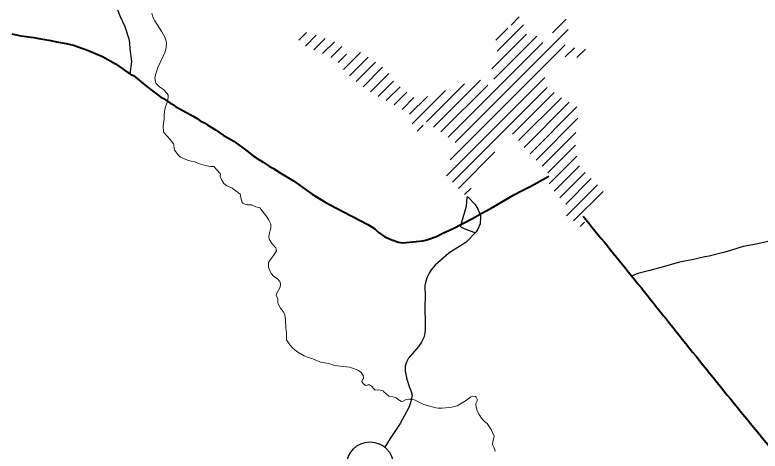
# Model space of a CAD drawing. Extents: x 553962 to 842807, y 8883888 to 9032388.
# Drawn here: x 614013 to 616582, y 8910623 to 8912126 of the extents above; entities that cross this region are included whole.
import ezdxf

# ---------------------------------------------------------------- set-up
doc = ezdxf.new("R2010")
doc.units = 0
doc.header["$LTSCALE"] = 160
doc.layers.add('6', color=7, linetype='Continuous', lineweight=13)

msp = doc.modelspace()

# ---------------------------------------------------------------- linework, layer by layer
at = {"layer": '6'}
for p, q in [((615723.1, 8912091.6), (615751.6, 8912120.1)), ((615866.2, 8912064.9), (615913.5, 8912112.3)), ((615670.7, 8912039.2), (615712.3, 8912080.8)), ((615675.8, 8912001.9), (615765.9, 8912092)), ((614991.9, 8912039.2), (615018.6, 8912065.9)), ((615014.2, 8912019), (615051.5, 8912056.4)), ((615530.8, 8911687.2), (615920.2, 8912076.6)), ((615656.6, 8911940.3), (615776.4, 8912060.1)), ((615043.8, 8912006.3), (615082.5, 8912044.9)), ((615073.5, 8911993.6), (615114.1, 8912034.1)), ((615506.2, 8911705), (615832.4, 8912031.2)), ((615663.6, 8911904.8), (615812.3, 8912053.5)), ((615102.3, 8911979.9), (615140.1, 8912017.8)), ((615513.3, 8911627.3), (615909.8, 8912023.7)), ((615910.3, 8911981.8), (615942, 8912013.5)), ((615950.2, 8911979.3), (615979.5, 8912008.6)), ((615127, 8911962.2), (615156.3, 8911991.4)), ((615145.9, 8911938.7), (615204.6, 8911997.4)), ((615166.7, 8911917), (615230.7, 8911981)), ((615189.2, 8911897.1), (615255.5, 8911963.4)), ((615213, 8911878.5), (615280.3, 8911945.8)), ((615238.2, 8911861.3), (615301.4, 8911924.5)), ((615456.2, 8911739.8), (615617.5, 8911901.2)), ((615500.3, 8911571.8), (615839.7, 8911911.2)), ((615265.1, 8911845.7), (615317.8, 8911898.4)), ((615292.7, 8911830.9), (615340.7, 8911878.9)), ((615431.6, 8911757.6), (615562.9, 8911888.9)), ((615481.7, 8911722.9), (615642.7, 8911883.9)), ((615521.1, 8911550.2), (615847.5, 8911876.6)), ((615320.2, 8911816), (615363.8, 8911859.6)), ((615382.8, 8911751.2), (615497.4, 8911865.9)), ((615728.4, 8911715.1), (615872.1, 8911858.8)), ((615347.4, 8911800.8), (615388.4, 8911841.7)), ((615373.7, 8911784.6), (615434.8, 8911845.7)), ((615748.9, 8911693.2), (615897, 8911841.2)), ((615768.1, 8911669.9), (615923.5, 8911825.3)), ((615788.8, 8911648.1), (615950.1, 8911809.5)), ((615809.4, 8911626.3), (615953.2, 8911770.2)), ((615400.2, 8911726.3), (615420.1, 8911746.2)), ((615830, 8911604.6), (615946.5, 8911721.1)), ((615850.5, 8911582.5), (615945.5, 8911677.5)), ((615541.9, 8911528.6), (615667.5, 8911654.2)), ((615854.5, 8911544.2), (615950.1, 8911639.7)), ((615872.1, 8911519.3), (615959.2, 8911606.5)), ((615891.5, 8911496.3), (615978.4, 8911583.2)), ((615911.6, 8911474), (616000, 8911562.4)), ((615562.9, 8911507.2), (615585.5, 8911529.7)), ((615914.5, 8911434.4), (616020.8, 8911540.8)), ((615938.9, 8911416.4), (616040.5, 8911518)), ((615961.7, 8911396.8), (615976.5, 8911411.6))]:
    msp.add_line(p, q, dxfattribs=at)
at = {"layer": '6', "lineweight": 25}
for points in [[(614367, 8912144.3), (614375.3, 8912120.7), (614391.5, 8912087.1), (614405.8, 8912044.1), (614407.9, 8912028.6), (614409.2, 8912009.7), (614415.2, 8911965.8), (614409.2, 8911922.5)], [(615599.9, 8911375), (615570.6, 8911385.8), (615552.6, 8911394.1), (615550.1, 8911396.3), (615552, 8911408.1), (615569.5, 8911467.6), (615571.8, 8911497.7), (615572.6, 8911500), (615576.1, 8911497.3), (615598, 8911474.4), (615609.3, 8911456.9), (615617.4, 8911434.8), (615618, 8911429.4), (615616.8, 8911406.4), (615607.9, 8911385.5), (615603.3, 8911379.1), (615567.2, 8911342.2), (615530.8, 8911318.5), (615518.9, 8911311.9), (615507.1, 8911303.9), (615461.7, 8911264.1), (615448.1, 8911247.4), (615440.7, 8911235.9), (615434.2, 8911222.9), (615429.1, 8911208.4), (615426.1, 8911193.8), (615427.6, 8911155.1), (615426.4, 8911122.4), (615426.8, 8911058.8), (615427.6, 8911043.4), (615425.9, 8911028), (615422.1, 8911015), (615414.6, 8910998.4), (615403.9, 8910983.4), (615369.6, 8910943.1), (615362.5, 8910929), (615358.7, 8910915.2), (615358.7, 8910898.9), (615363.5, 8910871.4), (615371.8, 8910845.5), (615378.5, 8910828.5), (615382, 8910815.5), (615381.8, 8910809.8), (615377.1, 8910788.9), (615371.3, 8910773.5), (615341.2, 8910717.8), (615307.1, 8910666.5), (615288.4, 8910636.1)], [(616608.1, 8911345.8), (616568.5, 8911336.3), (616523.8, 8911328.5), (616476.2, 8911313.8)], [(616476.2, 8911313.8), (616456.1, 8911307.6), (616406, 8911294.7), (616391.5, 8911292.4), (616351.9, 8911283), (616303.7, 8911274.3), (616244.3, 8911256.6), (616201.6, 8911245.4)], [(616201.6, 8911245.4), (616160.8, 8911234.7), (616138.3, 8911226.1)]]:
    msp.add_lwpolyline(points, dxfattribs=at)
at = {"layer": '6'}
for points in [[(614484.5, 8912132.9), (614488.5, 8912118.5), (614494.8, 8912105.6), (614519, 8912068.7), (614528.5, 8912052.3), (614533.6, 8912040.3), (614535.2, 8912029.2), (614534.1, 8912013.9), (614530.5, 8911998.8), (614524.3, 8911983.7), (614505.6, 8911945.2), (614498.3, 8911923.7), (614495.8, 8911911), (614498.1, 8911894.5), (614499.6, 8911890.4), (614505.2, 8911884.2), (614511.7, 8911878.7), (614525.4, 8911869.5), (614537.6, 8911855.5), (614541.2, 8911849.9), (614540.9, 8911842.1), (614539, 8911829.5), (614535.8, 8911818.4), (614530.9, 8911806.4), (614528.1, 8911793), (614527.1, 8911782.7), (614527.6, 8911768.3), (614524, 8911744.5), (614525, 8911723.2), (614527.2, 8911719.7), (614548.6, 8911697.1), (614559.2, 8911682.3), (614561, 8911678.1), (614562.1, 8911665.3), (614563.3, 8911660.1), (614575.8, 8911644.3), (614584.1, 8911636.2)], [(614484.5, 8912132.9), (614488.5, 8912118.5), (614494.8, 8912105.6), (614519, 8912068.7), (614528.5, 8912052.3), (614533.6, 8912040.3), (614535.2, 8912029.2), (614534.1, 8912013.9), (614530.5, 8911998.8), (614524.3, 8911983.7), (614505.6, 8911945.2), (614498.3, 8911923.7), (614495.8, 8911911), (614498.1, 8911894.5), (614499.6, 8911890.4), (614505.2, 8911884.2), (614511.7, 8911878.7), (614525.4, 8911869.5), (614537.6, 8911855.5), (614541.2, 8911849.9), (614540.9, 8911842.1), (614539, 8911829.5), (614535.8, 8911818.4), (614530.9, 8911806.4), (614528.1, 8911793), (614527.1, 8911782.7), (614527.6, 8911768.3), (614524, 8911744.5), (614525, 8911723.2), (614527.2, 8911719.7), (614548.6, 8911697.1), (614559.2, 8911682.3), (614561, 8911678.1), (614562.1, 8911665.3), (614563.3, 8911660.1), (614575.8, 8911644.3), (614584.1, 8911636.2)], [(614584.1, 8911636.2), (614584.1, 8911636.2), (614608.1, 8911626), (614620.1, 8911622.5), (614632.8, 8911620.1), (614646.4, 8911614.5), (614669.5, 8911607.6), (614686.7, 8911603.6), (614699.1, 8911603.5)], [(614584.1, 8911636.2), (614584.1, 8911636.2), (614608.1, 8911626), (614620.1, 8911622.5), (614632.8, 8911620.1), (614646.4, 8911614.5), (614669.5, 8911607.6), (614686.7, 8911603.6), (614699.1, 8911603.5)], [(614699.1, 8911603.5), (614709.6, 8911592.7), (614721, 8911579.5), (614721.7, 8911577.4), (614720.5, 8911571.3), (614720.9, 8911568.5), (614725.2, 8911559.5), (614733.7, 8911545.2), (614743, 8911537.5), (614761.4, 8911528.7), (614774.6, 8911520.4), (614789, 8911508.1), (614790.7, 8911504.8), (614791.9, 8911496.1), (614796.7, 8911480.4), (614798.5, 8911478), (614803.8, 8911474.7), (614814.1, 8911471.6), (614829.7, 8911471.7), (614843.8, 8911465.2), (614857.7, 8911461.5)], [(614699.1, 8911603.5), (614709.6, 8911592.7), (614721, 8911579.5), (614721.7, 8911577.4), (614720.5, 8911571.3), (614720.9, 8911568.5), (614725.2, 8911559.5), (614733.7, 8911545.2), (614743, 8911537.5), (614761.4, 8911528.7), (614774.6, 8911520.4), (614789, 8911508.1), (614790.7, 8911504.8), (614791.9, 8911496.1), (614796.7, 8911480.4), (614798.5, 8911478), (614803.8, 8911474.7), (614814.1, 8911471.6), (614829.7, 8911471.7), (614843.8, 8911465.2), (614857.7, 8911461.5)], [(614857.7, 8911461.5), (614881.8, 8911430.8), (614888.6, 8911419.2), (614894.8, 8911405.2)], [(614857.7, 8911461.5), (614881.8, 8911430.8), (614888.6, 8911419.2), (614894.8, 8911405.2)], [(614894.8, 8911405.2), (614895.4, 8911391.4), (614888.9, 8911370.2), (614888.4, 8911360.8), (614889.1, 8911353.8), (614899.5, 8911337.6), (614912.4, 8911323), (614913.7, 8911319.3), (614914.2, 8911313.3), (614904.9, 8911296.6), (614891.1, 8911278.7), (614887.5, 8911272.7), (614886.7, 8911268.4), (614887.5, 8911257.1), (614891.3, 8911245.4), (614896.7, 8911234.7), (614905.3, 8911224.8), (614918.6, 8911216.5), (614926.2, 8911207.2), (614927.8, 8911204), (614928.2, 8911197.9), (614926.8, 8911187.5), (614914.6, 8911165.4), (614913.8, 8911159.4), (614919.2, 8911149.3), (614919.5, 8911135.1), (614920.4, 8911130.5), (614928.7, 8911116), (614938, 8911104.3), (614943.4, 8911093.3), (614946.1, 8911074.3), (614946.5, 8911046), (614948.7, 8911031.5), (614949.6, 8911006.3), (614960.5, 8910989.7), (614969.6, 8910979.2), (614979.4, 8910970.7), (614988.7, 8910963.9), (615010.6, 8910951.4), (615020.6, 8910946.9), (615040, 8910940.5), (615058, 8910932.4), (615068.1, 8910929.7), (615094.7, 8910924.8), (615114.8, 8910917.8), (615166.8, 8910911.8), (615187.2, 8910905), (615197.9, 8910900.2), (615206.5, 8910893.3), (615213.6, 8910883.4), (615215, 8910876), (615209.8, 8910865.4), (615209.1, 8910862.7), (615213.4, 8910855.6), (615220.2, 8910850.1), (615223.2, 8910849.3), (615226.8, 8910849.7), (615230.9, 8910851.5), (615235.7, 8910851.1), (615242.4, 8910846.7), (615250.7, 8910837.1), (615255.1, 8910833.3), (615267.9, 8910833.6), (615278.9, 8910832), (615282.1, 8910830.2)], [(614894.8, 8911405.2), (614895.4, 8911391.4), (614888.9, 8911370.2), (614888.4, 8911360.8), (614889.1, 8911353.8), (614899.5, 8911337.6), (614912.4, 8911323), (614913.7, 8911319.3), (614914.2, 8911313.3), (614904.9, 8911296.6), (614891.1, 8911278.7), (614887.5, 8911272.7), (614886.7, 8911268.4), (614887.5, 8911257.1), (614891.3, 8911245.4), (614896.7, 8911234.7), (614905.3, 8911224.8), (614918.6, 8911216.5), (614926.2, 8911207.2), (614927.8, 8911204), (614928.2, 8911197.9), (614926.8, 8911187.5), (614914.6, 8911165.4), (614913.8, 8911159.4), (614919.2, 8911149.3), (614919.5, 8911135.1), (614920.4, 8911130.5), (614928.7, 8911116), (614938, 8911104.3), (614943.4, 8911093.3), (614946.1, 8911074.3), (614946.5, 8911046), (614948.7, 8911031.5), (614949.6, 8911006.3), (614960.5, 8910989.7), (614969.6, 8910979.2), (614979.4, 8910970.7), (614988.7, 8910963.9), (615010.6, 8910951.4), (615020.6, 8910946.9), (615040, 8910940.5), (615058, 8910932.4), (615068.1, 8910929.7), (615094.7, 8910924.8), (615114.8, 8910917.8), (615166.8, 8910911.8), (615187.2, 8910905), (615197.9, 8910900.2), (615206.5, 8910893.3), (615213.6, 8910883.4), (615215, 8910876), (615209.8, 8910865.4), (615209.1, 8910862.7), (615213.4, 8910855.6), (615220.2, 8910850.1), (615223.2, 8910849.3), (615226.8, 8910849.7), (615230.9, 8910851.5), (615235.7, 8910851.1), (615242.4, 8910846.7), (615250.7, 8910837.1), (615255.1, 8910833.3), (615267.9, 8910833.6), (615278.9, 8910832), (615282.1, 8910830.2)], [(615282.1, 8910830.2), (615283.3, 8910828.4), (615301.8, 8910812), (615305.6, 8910810.9), (615317.4, 8910809.9), (615327, 8910806.2), (615334.1, 8910800.2), (615345.7, 8910794.2), (615350.8, 8910794.5), (615359.4, 8910799.7), (615362.8, 8910800.9), (615370.9, 8910802.2), (615381.1, 8910801.7), (615392.8, 8910798.4), (615422.1, 8910783.9), (615463.6, 8910771.7), (615471.6, 8910770.6), (615485.6, 8910770.5), (615518.7, 8910774.5), (615528.2, 8910776.4), (615537.8, 8910779.3), (615566.4, 8910796.3), (615584.6, 8910810.5), (615590.8, 8910812.2), (615600.7, 8910811.2), (615603.2, 8910808.9), (615606.8, 8910802), (615606.7, 8910796.5), (615602.9, 8910789.8), (615602.2, 8910786.7), (615603.2, 8910774.1), (615607.3, 8910759.9), (615613.3, 8910748.7), (615621.7, 8910736.7), (615632.2, 8910724.8), (615640.6, 8910717.5), (615655, 8910696.9)], [(615282.1, 8910830.2), (615283.3, 8910828.4), (615301.8, 8910812), (615305.6, 8910810.9), (615317.4, 8910809.9), (615327, 8910806.2), (615334.1, 8910800.2), (615345.7, 8910794.2), (615350.8, 8910794.5), (615359.4, 8910799.7), (615362.8, 8910800.9), (615370.9, 8910802.2), (615381.1, 8910801.7), (615392.8, 8910798.4), (615422.1, 8910783.9), (615463.6, 8910771.7), (615471.6, 8910770.6), (615485.6, 8910770.5), (615518.7, 8910774.5), (615528.2, 8910776.4), (615537.8, 8910779.3), (615566.4, 8910796.3), (615584.6, 8910810.5), (615590.8, 8910812.2), (615600.7, 8910811.2), (615603.2, 8910808.9), (615606.8, 8910802), (615606.7, 8910796.5), (615602.9, 8910789.8), (615602.2, 8910786.7), (615603.2, 8910774.1), (615607.3, 8910759.9), (615613.3, 8910748.7), (615621.7, 8910736.7), (615632.2, 8910724.8), (615640.6, 8910717.5), (615655, 8910696.9)], [(615655, 8910696.9), (615656, 8910695), (615665, 8910674.5), (615660.6, 8910655.1), (615659.8, 8910646.5), (615660.9, 8910642.9), (615664.4, 8910636.8), (615668, 8910623.7), (615667.6, 8910622)], [(615655, 8910696.9), (615656, 8910695), (615665, 8910674.5), (615660.6, 8910655.1), (615659.8, 8910646.5), (615660.9, 8910642.9), (615664.4, 8910636.8), (615668, 8910623.7), (615667.6, 8910622)]]:
    msp.add_lwpolyline(points, dxfattribs=at)
at = {"layer": '6', "lineweight": 40}
for points in [[(614002.3, 8912061.8), (614033.2, 8912054.9), (614077.8, 8912048.2), (614095.5, 8912045.1)], [(614095.5, 8912045.1), (614137.1, 8912037.7), (614156.6, 8912033.3), (614189.2, 8912028.5), (614215.5, 8912021.7), (614263.5, 8912005.4), (614314.9, 8911983.3), (614359.3, 8911958.1), (614413.5, 8911919.6), (614418.7, 8911918.6), (614421.7, 8911917.2), (614435.2, 8911906.1)], [(614435.2, 8911906.1), (614467.8, 8911879.5), (614516.5, 8911843.4), (614525, 8911838.5), (614546.8, 8911823.9), (614561.7, 8911815.5), (614566.3, 8911811.2), (614628, 8911777.5), (614641.1, 8911769.4), (614651.5, 8911761.7), (614666.3, 8911753.9), (614677.9, 8911746.1), (614704.5, 8911730.6), (614730.4, 8911712.3), (614767.2, 8911691.7), (614812.1, 8911658)], [(614812.1, 8911658), (614834.3, 8911641.2), (614853.5, 8911627.7), (614868.4, 8911619.3), (614889.4, 8911605.2), (614904.7, 8911597), (614927.5, 8911582), (614973.7, 8911554), (615037.8, 8911508.7), (615082.7, 8911481.4), (615119.3, 8911462), (615230, 8911403.5)], [(615622.9, 8911442.5), (615654.7, 8911459.9), (615735.5, 8911507.1), (615759.3, 8911519.9), (615791.8, 8911536), (615853.7, 8911570.5)], [(615230, 8911403.5), (615241.5, 8911397.4), (615253.3, 8911388.6), (615265.3, 8911377.7), (615288.5, 8911361.6), (615312.4, 8911350.8), (615334.8, 8911342.9), (615350.2, 8911341), (615419.2, 8911347.2), (615433.5, 8911350.8), (615466.3, 8911362.9), (615486, 8911373.3), (615523.5, 8911390.4), (615590.8, 8911424.9), (615622.9, 8911442.5)]]:
    msp.add_lwpolyline(points, dxfattribs=at)
at = {"layer": '6', "lineweight": 25}
msp.add_circle((615237.1, 8910574.3), 80.3, dxfattribs=at)
at = {"layer": '6', "lineweight": 40}
msp.add_spline([(615971.7, 8911432.5), (616138.5, 8911227.2), (616313.3, 8911009), (616504.8, 8910771.9), (616895.5, 8910293.3), (617079.2, 8910062.8), (617725.5, 8909265.3), (618056.1, 8908857.7), (618263.2, 8908603.7), (618306.6, 8908556.9), (618336.6, 8908483.4), (618463.5, 8908212.8), (618533.7, 8908055.7), (618557.1, 8908012.3), (618590.5, 8907985.6), (618640.6, 8907962.2), (618764.1, 8907925.4), (618847.6, 8907882), (618877.7, 8907865.3), (618937.8, 8907811.8), (618997.9, 8907778.4), (619028, 8907745), (619141.5, 8907698.2), (619241.7, 8907674.8), (619372, 8907724.9), (619488.8, 8907801.8), (619552.3, 8907878.6), (619575.7, 8907905.4), (619599.1, 8907898.7), (619632.5, 8907871.9), (619679.2, 8907871.9), (619782.8, 8907918.7), (619872.9, 8907952.1), (619949.7, 8907952.1), (620026.6, 8907932.1), (620080, 8907908.7), (620120.1, 8907902), (620166.8, 8907932.1), (620233.6, 8907952.1), (620300.4, 8907958.8), (620363.9, 8907992.2), (620444, 8908052.4), (620517.5, 8908095.8), (620586.9, 8908115.3)], degree=3, dxfattribs=at)

doc.saveas('drawing.dxf')
